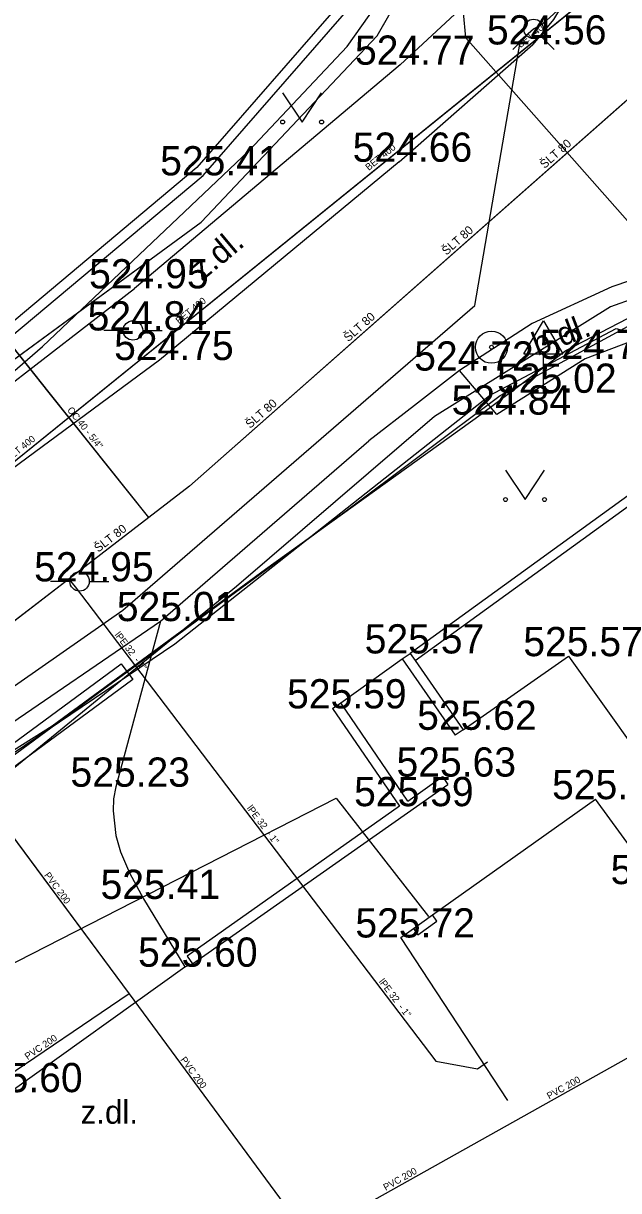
# Model space of a CAD drawing. Extents: x -668867 to -667827, y -1131943 to -1131019.
# Drawn here: x -668692.96 to -668677.69, y -1131268.98 to -1131239.02 of the extents above; entities that cross this region are included whole.
import ezdxf

# ---------------------------------------------------------------- set-up
doc = ezdxf.new("R2010")
doc.units = 0
for name, color, linetype in [('G_Bod_tecka', 7, 'Continuous'), ('G_Bod_vyska', 7, 'Continuous'), ('G_Bodove_pole', 7, 'Continuous'), ('G_Budovy_Objekty', 7, 'Continuous'), ('G_Objekty_dopravni', 7, 'Continuous'), ('G_Plochy_zpevnene', 7, 'Continuous'), ('G_Ploty', 7, 'Continuous'), ('G_Ploty_vstupy', 7, 'Continuous'), ('G_Popisy_povrchu', 7, 'Continuous'), ('G_Site-plynovod', 7, 'Continuous'), ('G_Site-Rozvadece', 7, 'Continuous'), ('G_Site-vodovod', 7, 'Continuous'), ('G_Z_CHRANICKA-TEPLOVOD_kotovane', 7, 'Continuous'), ('G_Z_ELsilove_podz_kotovane', 7, 'Continuous'), ('G_Z_ELsilove_zrusene', 7, 'Continuous'), ('G_Z_KANAL_podz_kotovane', 7, 'Continuous'), ('G_Z_PLYNY_podz_geodeticky', 7, 'Continuous'), ('G_Z_SPOJE_podz_geodeticky', 7, 'Continuous'), ('G_Z_SPOJE_podz_priblizne', 7, 'Continuous'), ('G_Z_VODA_podz_kotovane', 7, 'Continuous'), ('G_Zelen-Znacky', 7, 'Continuous'), ('Vrstva 12', 7, 'Continuous'), ('Vrstva 17', 7, 'Continuous'), ('Vrstva 25', 7, 'Continuous'), ('Vrstva 26', 7, 'Continuous'), ('Vrstva 3', 7, 'Continuous'), ('Vrstva 4', 7, 'Continuous'), ('Vrstva 6', 7, 'Continuous')]:
    doc.layers.add(name, color=color, linetype=linetype)

msp = doc.modelspace()

# ---------------------------------------------------------------- linework, layer by layer
at = {"layer": 'G_Bod_tecka'}
for p, q in [((-668679.89, -1131239.56), (-668679.89, -1131239.56)), ((-668683.29, -1131240.08), (-668683.29, -1131240.08)), ((-668683.32, -1131242.57), (-668683.32, -1131242.57)), ((-668688.35, -1131242.92), (-668688.35, -1131242.92)), ((-668690.11, -1131245.82), (-668690.11, -1131245.82)), ((-668690.15, -1131246.9), (-668690.15, -1131246.9)), ((-668678.55, -1131247.63), (-668678.55, -1131247.63)), ((-668689.47, -1131247.66), (-668689.47, -1131247.66)), ((-668681.77, -1131247.93), (-668681.77, -1131247.93)), ((-668679.62, -1131248.5), (-668679.62, -1131248.5)), ((-668680.81, -1131249.06), (-668680.81, -1131249.06)), ((-668691.52, -1131253.34), (-668691.52, -1131253.34)), ((-668689.44, -1131254.36), (-668689.44, -1131254.36)), ((-668683.04, -1131255.19), (-668683.04, -1131255.19)), ((-668678.97, -1131255.26), (-668678.97, -1131255.26)), ((-668685.03, -1131256.6), (-668685.03, -1131256.6)), ((-668681.68, -1131257.15), (-668681.68, -1131257.15)), ((-668682.21, -1131258.35), (-668682.21, -1131258.35)), ((-668690.59, -1131258.61), (-668690.59, -1131258.61)), ((-668678.28, -1131258.93), (-668678.28, -1131258.93)), ((-668683.31, -1131259.11), (-668683.31, -1131259.11)), ((-668689.88, -1131261.49), (-668689.88, -1131261.49)), ((-668683.28, -1131262.48), (-668683.28, -1131262.48)), ((-668688.82, -1131263.23), (-668688.82, -1131263.23))]:
    msp.add_line(p, q, dxfattribs=at)
at = {"layer": 'G_Bodove_pole'}
for radius in [0.412, 0.05]:
    msp.add_circle((-668680.95, -1131247.33), radius, dxfattribs=at)
at = {"layer": 'G_Budovy_Objekty'}
for p, q in [((-668682.46, -1131261.9), (-668678.28, -1131258.93)), ((-668676.7, -1131261.11), (-668678.28, -1131258.93)), ((-668682.95, -1131262.25), (-668682.46, -1131261.9)), ((-668683.28, -1131262.48), (-668682.95, -1131262.25)), ((-668680.53, -1131266.66), (-668683.28, -1131262.48))]:
    msp.add_line(p, q, dxfattribs=at)
at = {"layer": 'G_Objekty_dopravni'}
for p, q in [((-668680.12, -1131247.5), (-668679.62, -1131246.65)), ((-668679.62, -1131246.65), (-668679.12, -1131247.5)), ((-668680.12, -1131247.5), (-668679.12, -1131247.5)), ((-668679.62, -1131248.5), (-668679.62, -1131247.5)), ((-668679.87, -1131248.5), (-668679.37, -1131248.5))]:
    msp.add_line(p, q, dxfattribs=at)
at = {"layer": 'G_Plochy_zpevnene'}
for p, q in [((-668683.29, -1131240.08), (-668680.83, -1131237.79)), ((-668683.32, -1131242.57), (-668679.89, -1131239.56)), ((-668683.29, -1131240.08), (-668690.11, -1131245.82)), ((-668699.43, -1131253.04), (-668690.11, -1131245.82)), ((-668689.47, -1131247.66), (-668698.48, -1131254.31))]:
    msp.add_line(p, q, dxfattribs=at)
for points in [[(-668679.13, -1131232.26), (-668678.75, -1131233), (-668678.46, -1131233.81), (-668678.29, -1131234.68), (-668678.25, -1131235.58), (-668678.34, -1131236.49), (-668678.57, -1131237.36), (-668678.92, -1131238.18), (-668679.36, -1131238.92), (-668679.89, -1131239.56)], [(-668683.32, -1131242.57), (-668689.47, -1131247.66)], [(-668674.59, -1131244.86), (-668676.45, -1131245.3), (-668677.86, -1131245.78), (-668679.91, -1131246.72), (-668681.77, -1131247.93), (-668682.93, -1131248.83)], [(-668674.25, -1131246.32), (-668676.45, -1131246.83), (-668678.55, -1131247.63), (-668680.81, -1131249.06), (-668681.77, -1131247.93)], [(-668682.93, -1131248.83), (-668684.1, -1131249.73)], [(-668689.44, -1131254.36), (-668684.1, -1131249.73)], [(-668702.36, -1131263.19), (-668689.44, -1131254.36)], [(-668689.44, -1131254.36), (-668690.02, -1131256.48), (-668690.59, -1131258.61), (-668690.65, -1131258.92), (-668690.66, -1131259.23), (-668690.59, -1131259.86), (-668690.47, -1131260.28), (-668690.24, -1131260.82), (-668689.88, -1131261.49), (-668689.35, -1131262.36), (-668688.82, -1131263.23), (-668688.62, -1131263.16)], [(-668681.68, -1131257.15), (-668678.97, -1131255.26), (-668676.31, -1131258.99)]]:
    msp.add_lwpolyline(points, dxfattribs=at)
at = {"layer": 'G_Ploty'}
for p, q in [((-668688.51, -1131242.72), (-668700.36, -1131252.66)), ((-668700.02, -1131252.7), (-668688.35, -1131242.92)), ((-668675.18, -1131249.5), (-668683.04, -1131255.19)), ((-668682.91, -1131255.37), (-668675.11, -1131249.72)), ((-668684.82, -1131256.46), (-668683.24, -1131255.33)), ((-668683.24, -1131255.33), (-668681.88, -1131257.29)), ((-668685.03, -1131256.6), (-668684.82, -1131256.46)), ((-668683.1, -1131258.98), (-668684.82, -1131256.46))]:
    msp.add_line(p, q, dxfattribs=at)
for points in [[(-668683.94, -1131237.47), (-668688.51, -1131242.72)], [(-668688.35, -1131242.92), (-668683.73, -1131237.62)], [(-668683.24, -1131255.33), (-668683.04, -1131255.19), (-668682.91, -1131255.37), (-668681.68, -1131257.15), (-668681.88, -1131257.29)], [(-668685.03, -1131256.6), (-668683.31, -1131259.11)], [(-668683.1, -1131258.98), (-668682.21, -1131258.35), (-668682.07, -1131258.55)], [(-668688.62, -1131263.16), (-668682.07, -1131258.55)], [(-668683.31, -1131259.11), (-668688.76, -1131262.96)], [(-668688.76, -1131262.96), (-668688.62, -1131263.16)]]:
    msp.add_lwpolyline(points, dxfattribs=at)
at = {"layer": 'G_Ploty_vstupy'}
msp.add_line((-668693.31, -1131266.45), (-668688.82, -1131263.23), dxfattribs=at)
at = {"layer": 'G_Site-plynovod'}
for p, q in [((-668680.047, -1131239.336), (-668680.4, -1131239.69)), ((-668679.694, -1131239.335), (-668679.339, -1131239.69))]:
    msp.add_line(p, q, dxfattribs=at)
msp.add_circle((-668679.87, -1131239.16), 0.25, dxfattribs=at)
at = {"layer": 'G_Site-Rozvadece'}
msp.add_lwpolyline([(-668682.95, -1131262.25), (-668682.84, -1131262.41), (-668682.35, -1131262.06), (-668682.46, -1131261.9)], dxfattribs=at)
at = {"layer": 'G_Site-vodovod'}
for p, q in [((-668690.4, -1131246.9), (-668690.9, -1131246.9)), ((-668689.9, -1131246.9), (-668689.4, -1131246.9)), ((-668691.77, -1131253.34), (-668692.27, -1131253.34)), ((-668691.27, -1131253.34), (-668690.77, -1131253.34))]:
    msp.add_line(p, q, dxfattribs=at)
for centre in [(-668690.15, -1131246.9), (-668691.52, -1131253.34)]:
    msp.add_circle(centre, 0.25, dxfattribs=at)
at = {"layer": 'G_Z_CHRANICKA-TEPLOVOD_kotovane'}
msp.add_lwpolyline([(-668698.948, -1131261.709), (-668690.449, -1131255.459), (-668690.152, -1131255.862), (-668698.651, -1131262.112)], close=True, dxfattribs=at)
at = {"layer": 'G_Z_ELsilove_podz_kotovane'}
for points in [[(-668824.68, -1131279.89), (-668823.45, -1131282.62), (-668821.65, -1131283.52), (-668819.25, -1131283.48), (-668781.4, -1131282.45), (-668767.9, -1131280.99), (-668756.33, -1131278.73), (-668746.05, -1131275.82), (-668732.91, -1131271.15), (-668722.68, -1131266.71), (-668712.69, -1131261.39), (-668708.66, -1131258.98), (-668688.4, -1131244.12), (-668683.88, -1131239.34), (-668683.15, -1131238.05), (-668681.69, -1131233.48), (-668683.06, -1131228.03), (-668698.23, -1131209.83), (-668707.741, -1131197.76)], [(-668702.676, -1131266.706), (-668703.039, -1131266.898), (-668703.213, -1131266.673), (-668703.696, -1131265.833), (-668703.948, -1131265.398), (-668704.226, -1131264.918), (-668707.05, -1131259.887), (-668707.177, -1131259.424), (-668707.099, -1131259.058), (-668706.704, -1131258.689), (-668703.022, -1131256.153), (-668699.155, -1131253.091), (-668692.471, -1131247.316), (-668687.174, -1131242.29), (-668684.658, -1131239.616), (-668683.713, -1131238.278)], [(-668702.765, -1131265.935), (-668703.529, -1131265.284), (-668703.603, -1131265.221), (-668703.41, -1131265.088), (-668698.8, -1131261.91), (-668690.9, -1131256.1), (-668690.3, -1131255.66), (-668685.32, -1131251.999), (-668684.75, -1131251.58), (-668680.73, -1131248.57), (-668680.193, -1131248.28), (-668677.03, -1131246.57), (-668673.71, -1131246.02), (-668672.62, -1131246.271), (-668670.45, -1131246.77), (-668670.112, -1131247.012), (-668667.886, -1131248.601), (-668666.46, -1131249.62), (-668664.18, -1131252.63), (-668664.364, -1131252.861), (-668664.831, -1131253.448)]]:
    msp.add_lwpolyline(points, dxfattribs=at)
at = {"layer": 'G_Z_ELsilove_zrusene'}
msp.add_lwpolyline([(-668702.783, -1131266.533), (-668703.101, -1131266.596), (-668703.492, -1131265.838), (-668703.564, -1131265.505), (-668703.59, -1131265.386), (-668703.529, -1131265.284), (-668703.41, -1131265.088), (-668703.312, -1131264.926), (-668702.715, -1131264.395), (-668697.258, -1131260.213), (-668692.222, -1131257.044), (-668686.748, -1131253.026), (-668685.32, -1131251.999), (-668681.214, -1131249.046), (-668680.193, -1131248.28), (-668679.045, -1131247.418), (-668677.23, -1131246.474)], dxfattribs=at)
msp.add_lwpolyline([(-668702.783, -1131266.533), (-668703.101, -1131266.596), (-668703.492, -1131265.838), (-668703.564, -1131265.505), (-668703.59, -1131265.386), (-668703.529, -1131265.284), (-668703.41, -1131265.088), (-668703.312, -1131264.926), (-668702.715, -1131264.395), (-668697.258, -1131260.213), (-668692.222, -1131257.044), (-668686.748, -1131253.026), (-668685.32, -1131251.999), (-668681.214, -1131249.046), (-668680.193, -1131248.28), (-668679.045, -1131247.418), (-668677.23, -1131246.474)], dxfattribs=at)
at = {"layer": 'G_Z_KANAL_podz_kotovane'}
for p, q in [((-668690.25, -1131263.93), (-668703.01, -1131272.56)), ((-668685.66, -1131270.16), (-668677.27, -1131265.47))]:
    msp.add_line(p, q, dxfattribs=at)
for points in [[(-668717.68, -1131269.85), (-668697.91, -1131254.07), (-668668.9, -1131230.6)], [(-668697.91, -1131254.07), (-668694.15, -1131258.65), (-668693.44, -1131259.61), (-668690.25, -1131263.93), (-668686.15, -1131269.49), (-668685.66, -1131270.16), (-668682.74, -1131274.12), (-668680.2, -1131277.56)]]:
    msp.add_lwpolyline(points, dxfattribs=at)
at = {"layer": 'G_Z_PLYNY_podz_geodeticky'}
for points in [[(-668741.01, -1131281), (-668730.06, -1131277.41), (-668722.83, -1131274.68), (-668721.35, -1131274.16), (-668717.25, -1131271.82), (-668713.57, -1131269.79), (-668711.75, -1131268.8), (-668705.08, -1131264.84), (-668704.69, -1131264.61), (-668704.5, -1131264.43), (-668704.35, -1131264.32), (-668704.15, -1131264.15), (-668701.76, -1131262.35), (-668696.8, -1131258.54), (-668690.41, -1131254.08), (-668681.38, -1131246.26), (-668680.21, -1131239.45), (-668679.87, -1131239.16), (-668679.64, -1131239.04), (-668678.22, -1131237.74)], [(-668702.02, -1131267.78), (-668694.98, -1131264.04), (-668684.94, -1131258.9), (-668682.57, -1131261.94)]]:
    msp.add_lwpolyline(points, dxfattribs=at)
at = {"layer": 'G_Z_SPOJE_podz_geodeticky'}
for points in [[(-668681.38, -1131228.99), (-668676.81, -1131234.75), (-668681.68, -1131238.75), (-668681.62, -1131239.38), (-668674.99, -1131246.88), (-668670.77, -1131250.62)], [(-668663.27, -1131252.68), (-668665.95, -1131249.21), (-668667.39, -1131247.82), (-668669.23, -1131246.73), (-668671.86, -1131245.75), (-668673.96, -1131245.44), (-668676.02, -1131245.63), (-668677.9, -1131246.29), (-668682.41, -1131249.11), (-668687.49, -1131253.47), (-668689.99, -1131255.51), (-668695.91, -1131260.34), (-668700.69, -1131264.03), (-668702.08, -1131265.1)], [(-668825.58, -1131277.708), (-668825.5, -1131282.5), (-668821.97, -1131284.49), (-668795.83, -1131284.18), (-668781.07, -1131283.62), (-668771.88, -1131282.6), (-668763.2, -1131281.22), (-668753.19, -1131279.08), (-668746.35, -1131277.14), (-668732.15, -1131272.3), (-668719.76, -1131266.87), (-668705.05, -1131257.72), (-668701.21, -1131263.15), (-668689.08, -1131254.94), (-668681, -1131248.57), (-668677.75, -1131246.85), (-668670.63, -1131248.85), (-668649.26, -1131273.52)]]:
    msp.add_lwpolyline(points, dxfattribs=at)
at = {"layer": 'G_Z_SPOJE_podz_priblizne'}
for points in [[(-668681.38, -1131228.99), (-668676.81, -1131234.75), (-668681.68, -1131238.75), (-668681.62, -1131239.38), (-668674.99, -1131246.88), (-668670.77, -1131250.62)], [(-668825.58, -1131277.708), (-668825.5, -1131282.5), (-668821.97, -1131284.49), (-668795.83, -1131284.18), (-668781.07, -1131283.62), (-668771.88, -1131282.6), (-668763.2, -1131281.22), (-668753.19, -1131279.08), (-668746.35, -1131277.14), (-668732.15, -1131272.3), (-668719.76, -1131266.87), (-668705.05, -1131257.72), (-668701.21, -1131263.15), (-668689.08, -1131254.94), (-668681, -1131248.57), (-668677.75, -1131246.85), (-668670.63, -1131248.85), (-668649.26, -1131273.52)]]:
    msp.add_lwpolyline(points, dxfattribs=at)
at = {"layer": 'G_Z_VODA_podz_kotovane'}
for points in [[(-668689.74, -1131251.7), (-668692.3, -1131248.5), (-668704.02, -1131233.71), (-668713.21, -1131222.26), (-668724.036, -1131208.815)], [(-668672.01, -1131235.96), (-668672.22, -1131236.13), (-668672.43, -1131236.29), (-668674.91, -1131238.73), (-668688.7, -1131250.9), (-668689.74, -1131251.7), (-668691.8, -1131253.28), (-668695.94, -1131256.47), (-668706.92, -1131264.91), (-668725.99, -1131274.18), (-668730.05, -1131275.55), (-668730.06, -1131275.55), (-668745.66, -1131279.72), (-668746.43, -1131279.98), (-668747.88, -1131280.36), (-668780.07, -1131288.82), (-668781.85, -1131289.49), (-668782.47, -1131289.67), (-668786.01, -1131289.94)], [(-668691.8, -1131253.28), (-668691.63, -1131253.48), (-668689.32, -1131256.52), (-668682.38, -1131265.65), (-668681.31, -1131265.85), (-668681.05, -1131265.67)]]:
    msp.add_lwpolyline(points, dxfattribs=at)
at = {"layer": 'G_Zelen-Znacky'}
for p, q in [((-668686.31, -1131240.8), (-668685.81, -1131241.55)), ((-668685.81, -1131241.55), (-668685.31, -1131240.8)), ((-668680.59, -1131250.49), (-668680.09, -1131251.24)), ((-668680.09, -1131251.24), (-668679.59, -1131250.49))]:
    msp.add_line(p, q, dxfattribs=at)
for centre in [(-668686.31, -1131241.55), (-668685.31, -1131241.55), (-668680.59, -1131251.24), (-668679.59, -1131251.24)]:
    msp.add_circle(centre, 0.05, dxfattribs=at)
at = {"layer": 'Vrstva 12'}
for p, q in [((-668690.25, -1131263.93), (-668703.01, -1131272.56)), ((-668685.66, -1131270.16), (-668677.27, -1131265.47))]:
    msp.add_line(p, q, dxfattribs=at)
for points in [[(-668717.683, -1131269.848), (-668697.91, -1131254.07), (-668668.897, -1131230.595)], [(-668697.91, -1131254.07), (-668694.15, -1131258.65), (-668693.445, -1131259.605), (-668690.25, -1131263.93), (-668686.15, -1131269.49), (-668685.66, -1131270.16), (-668682.74, -1131274.12), (-668680.2, -1131277.56)]]:
    msp.add_lwpolyline(points, dxfattribs=at)
at = {"layer": 'Vrstva 17'}
for p, q in [((-668683.88, -1131239.34), (-668683.15, -1131238.05)), ((-668688.4, -1131244.12), (-668683.88, -1131239.34)), ((-668708.66, -1131258.98), (-668688.4, -1131244.12))]:
    msp.add_line(p, q, dxfattribs=at)
at = {"layer": 'Vrstva 25'}
msp.add_lwpolyline([(-668689.742, -1131251.699), (-668692.301, -1131248.496), (-668704.022, -1131233.712), (-668713.212, -1131222.258), (-668724.036, -1131208.815)], dxfattribs=at)
at = {"layer": 'Vrstva 26'}
for points in [[(-668672.011, -1131235.96), (-668672.219, -1131236.127), (-668672.428, -1131236.295), (-668674.912, -1131238.726), (-668688.701, -1131250.896), (-668689.742, -1131251.699), (-668691.8, -1131253.28), (-668695.943, -1131256.466), (-668706.92, -1131264.91), (-668725.992, -1131274.182), (-668730.05, -1131275.55), (-668730.063, -1131275.553), (-668745.656, -1131279.717), (-668746.431, -1131279.983), (-668747.882, -1131280.363), (-668780.073, -1131288.822), (-668781.85, -1131289.49), (-668782.472, -1131289.667), (-668786.009, -1131289.938)], [(-668691.8, -1131253.28), (-668691.63, -1131253.48), (-668689.321, -1131256.518), (-668682.38, -1131265.65), (-668681.31, -1131265.85), (-668681.05, -1131265.67)]]:
    msp.add_lwpolyline(points, dxfattribs=at)
at = {"layer": 'Vrstva 6'}
for p, q in [((-668692.301, -1131248.496), (-668692.301, -1131248.496)), ((-668691.63, -1131253.48), (-668691.63, -1131253.48))]:
    msp.add_line(p, q, dxfattribs=at)

# ---------------------------------------------------------------- texts
at = {"layer": 'G_Bod_vyska'}
for s, p in [('524.56', (-668681.068, -1131239.56)), ('524.77', (-668684.454, -1131240.08)), ('524.66', (-668684.512, -1131242.57)), ('525.41', (-668689.452, -1131242.92)), ('524.95', (-668691.276, -1131245.82)), ('524.84', (-668691.314, -1131246.9)), ('524.75', (-668690.634, -1131247.66)), ('524.78', (-668679.714, -1131247.63)), ('524.72', (-668682.934, -1131247.93)), ('525.02', (-668680.806, -1131248.5)), ('524.84', (-668681.974, -1131249.06)), ('524.95', (-668692.686, -1131253.34)), ('525.01', (-668690.564, -1131254.36)), ('525.57', (-668684.204, -1131255.19)), ('525.57', (-668680.134, -1131255.26)), ('525.59', (-668686.196, -1131256.6)), ('525.62', (-668682.858, -1131257.15)), ('525.63', (-668683.388, -1131258.35)), ('525.23', (-668691.754, -1131258.61)), ('525.59', (-668684.476, -1131259.11)), ('525.61', (-668679.396, -1131258.93)), ('525.66', (-668677.892, -1131261.11)), ('525.41', (-668690.982, -1131261.49)), ('525.72', (-668684.444, -1131262.48)), ('525.60', (-668690.019, -1131263.23)), ('525.60', (-668694.509, -1131266.45))]:
    msp.add_text(s, height=0.75, dxfattribs=at).set_placement(p)
at = {"layer": 'G_Popisy_povrchu'}
for s, rotation, p in [('z.dl.', 39.8394, (-668688.382, -1131245.648)), ('b.dl.', 20.8896, (-668679.77, -1131247.558))]:
    msp.add_text(s, height=0.6, rotation=rotation, dxfattribs=at).set_placement(p)
msp.add_text('z.dl.', height=0.6, dxfattribs=at).set_placement((-668691.492, -1131267.26))
at = {"layer": 'Vrstva 3'}
for s, rotation, p in [('BET 400', 38.9796, (-668680.206, -1131239.655)), ('BET 400', 38.9316, (-668684.1, -1131242.806)), ('BET 400', 38.948, (-668688.967, -1131246.744)), ('BET 400', 38.9796, (-668693.349, -1131250.289)), ('PVC 200', 306.452, (-668692.437, -1131260.883)), ('PVC 200', 34.0863, (-668692.854, -1131265.627)), ('PVC 200', 306.4348, (-668688.943, -1131265.619)), ('PVC 200', 29.2281, (-668679.469, -1131266.639)), ('PVC 200', 29.2281, (-668683.665, -1131268.984))]:
    msp.add_text(s, height=0.1755, rotation=rotation, dxfattribs=at).set_placement(p)
at = {"layer": 'Vrstva 4'}
for s, height, rotation, p in [('ŠLT 80', 0.2194, 41.4446, (-668679.589, -1131242.759)), ('ŠLT 80', 0.2194, 41.4319, (-668682.107, -1131244.982)), ('ŠLT 80', 0.2194, 41.4446, (-668684.625, -1131247.204)), ('ŠLT 80', 0.2194, 41.4446, (-668687.144, -1131249.427)), ('OC 40 - 5/4"', 0.17551, 308.4589, (-668691.848, -1131248.946)), ('ŠLT 80', 0.2194, 37.5696, (-668691.042, -1131252.607)), ('lPE 32  - 1"', 0.17551, 307.1954, (-668690.628, -1131254.713)), ('lPE 32  - 1"', 0.17551, 307.1102, (-668687.238, -1131259.164)), ('lPE 32  - 1"', 0.17551, 307.2336, (-668683.85, -1131263.616))]:
    msp.add_text(s, height=height, rotation=rotation, dxfattribs=at).set_placement(p)

doc.saveas('drawing.dxf')
